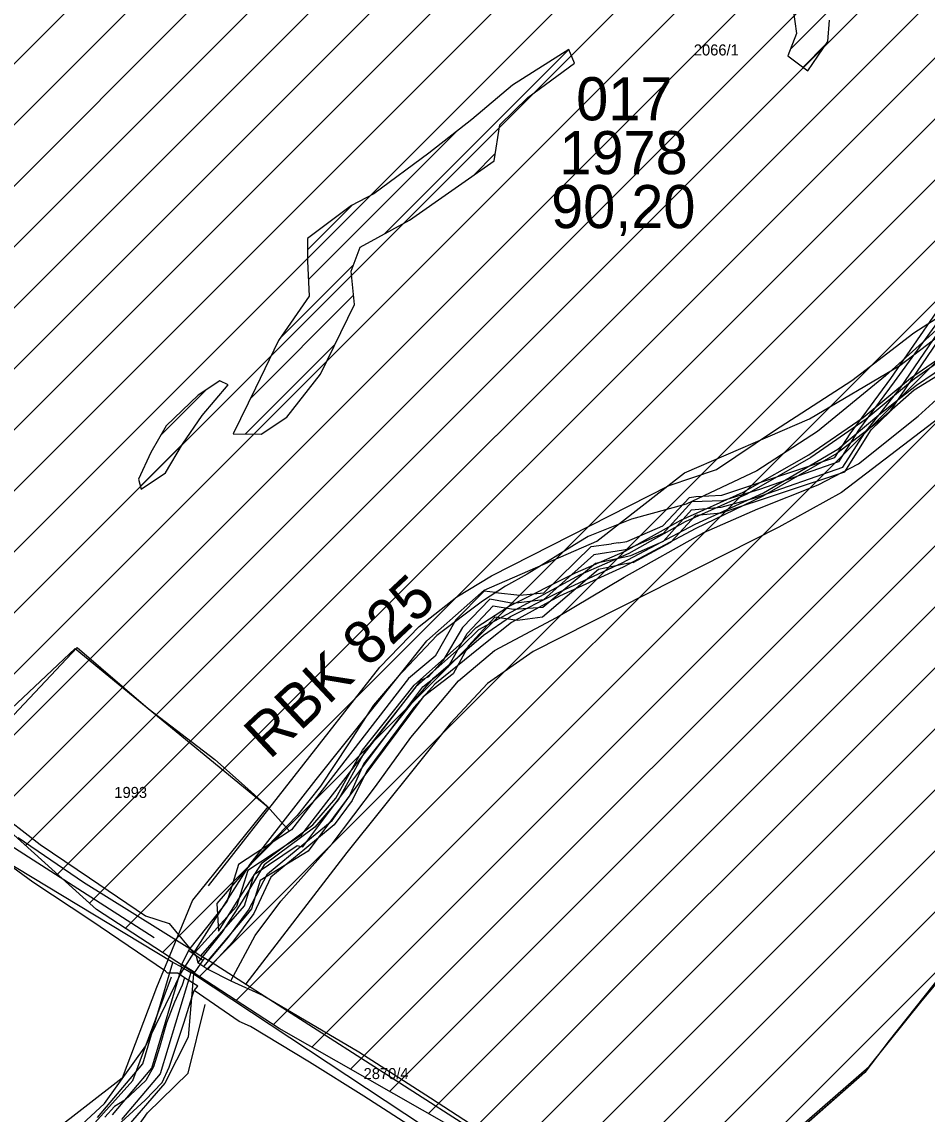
# Model space of a CAD drawing. Extents: x -564810 to -550519, y -1045831 to -1034011.
# Drawn here: x -552421 to -552001, y -1038591 to -1038085 of the extents above; entities that cross this region are included whole.
import ezdxf

# ---------------------------------------------------------------- set-up
doc = ezdxf.new("R2010")
doc.units = 0
for name, color, linetype in [('Biokoridory', 7, 'Continuous'), ('Interakční prvky', 7, 'Continuous'), ('KN stav', 7, 'Continuous'), ('Lesní porost', 7, 'Continuous'), ('Obvod KPU', 7, 'Continuous'), ('Odvodněné plochy', 7, 'Continuous'), ('Parcelní čísla', 7, 'Continuous'), ('přeložka st silnice', 7, 'Continuous'), ('vodní toky', 7, 'Continuous'), ('Vrstva 18', 7, 'Continuous'), ('Vrstva 33', 7, 'Continuous'), ('Vrstva 39', 7, 'Continuous'), ('Vrstva 4', 7, 'Continuous'), ('Vrstva 5', 7, 'Continuous'), ('zamokř ploch', 7, 'Continuous')]:
    doc.layers.add(name, color=color, linetype=linetype)

msp = doc.modelspace()

# ---------------------------------------------------------------- linework, layer by layer
at = {"layer": 'Biokoridory'}
msp.add_lwpolyline([(-552601.82, -1038534.57), (-552585.27, -1038532.38), (-552474.12, -1038448.63), (-552396.06, -1038375.14), (-552306.69, -1038448.63), (-552341.63, -1038491.89), (-552358.26, -1038532.37), (-552374.16, -1038574.42), (-552487.19, -1038662.04), (-552597.05, -1038535.55)], dxfattribs=at)
at = {"layer": 'Interakční prvky'}
for points in [[(-552888.79, -1039249.84), (-552870.94, -1039193.46), (-552864.8, -1039178.94), (-552852.52, -1039170.01), (-552839.13, -1039166.1), (-552811.23, -1039127.58), (-552777.19, -1039111.39), (-552753.76, -1039102.46), (-552722.66, -1039031.95), (-552707.03, -1039000.69), (-552684.15, -1038896.85), (-552660.81, -1038826.84), (-552647.98, -1038807.85), (-552629.57, -1038796.69), (-552587.16, -1038741.98), (-552546.42, -1038719.65), (-552514.06, -1038692.29), (-552497.58, -1038671.43), (-552468.56, -1038650.78), (-552447.92, -1038631.8), (-552403.28, -1038613.37), (-552369.24, -1038575.41), (-552351.38, -1038527.4)], [(-552389.33, -1038628.45), (-552362.54, -1038590.49), (-552343.57, -1038572.06), (-552335.76, -1038540.24)]]:
    msp.add_lwpolyline(points, dxfattribs=at)
at = {"layer": 'KN stav'}
for p, q in [((-552017.87, -1038249.95), (-551996.54, -1038219.03)), ((-551994.9, -1038222.18), (-552016.22, -1038251.52)), ((-552018.35, -1038265.44), (-551993.29, -1038228.58)), ((-552013.26, -1038254.28), (-551995.75, -1038228.42)), ((-552036.73, -1038275.64), (-552017.87, -1038249.95)), ((-552016.22, -1038251.52), (-552032.82, -1038273.89)), ((-552029.93, -1038275.14), (-552013.26, -1038254.28)), ((-552026.87, -1038273.71), (-552018.35, -1038265.44)), ((-552043.84, -1038286.67), (-552036.73, -1038275.64)), ((-552032.82, -1038273.89), (-552042.13, -1038288.59)), ((-552040.04, -1038291.15), (-552029.93, -1038275.14)), ((-552039.14, -1038293.26), (-552026.87, -1038273.71)), ((-552096.21, -1038304.09), (-552043.84, -1038286.67)), ((-552080.76, -1038305.25), (-552040.04, -1038291.15)), ((-552042.13, -1038288.59), (-552078.73, -1038301.45)), ((-552096.52, -1038312.32), (-552039.14, -1038293.26)), ((-552078.73, -1038301.45), (-552095.91, -1038306.63)), ((-552123.59, -1038318.31), (-552111.15, -1038305.11)), ((-552110.08, -1038307.09), (-552123.32, -1038321.79)), ((-552111.15, -1038305.11), (-552108.25, -1038304.67)), ((-552095.91, -1038306.63), (-552110.08, -1038307.09)), ((-552108.25, -1038304.67), (-552096.21, -1038304.09)), ((-552096.5, -1038309.58), (-552080.76, -1038305.25)), ((-552123.19, -1038325.4), (-552110.27, -1038310.83)), ((-552110.27, -1038310.83), (-552096.5, -1038309.58)), ((-552108.29, -1038313.32), (-552096.52, -1038312.32)), ((-552119.82, -1038325.85), (-552108.29, -1038313.32)), ((-552140.18, -1038325.59), (-552123.59, -1038318.31)), ((-552123.32, -1038321.79), (-552140.18, -1038329.33)), ((-552156.84, -1038327.82), (-552147.39, -1038326.56)), ((-552144.02, -1038326.1), (-552147.39, -1038326.56)), ((-552144.02, -1038326.1), (-552140.18, -1038325.59)), ((-552138.41, -1038332.03), (-552123.19, -1038325.4)), ((-552137.29, -1038335.24), (-552119.82, -1038325.85)), ((-552155.46, -1038331.76), (-552178.92, -1038352.58)), ((-552178.73, -1038349.3), (-552156.84, -1038327.82)), ((-552141.82, -1038329.59), (-552155.46, -1038331.76)), ((-552154.74, -1038335.57), (-552138.41, -1038332.03)), ((-552140.18, -1038329.33), (-552141.82, -1038329.59)), ((-552179.1, -1038355.98), (-552154.74, -1038335.57)), ((-552141.57, -1038336.13), (-552153.43, -1038338.59)), ((-552138.15, -1038335.42), (-552141.57, -1038336.13)), ((-552137.29, -1038335.24), (-552138.15, -1038335.42)), ((-552153.43, -1038338.59), (-552179.36, -1038360.7)), ((-552206.35, -1038348.61), (-552219.5, -1038361.83)), ((-552203.77, -1038352.33), (-552216.35, -1038365.48)), ((-552201.06, -1038349.2), (-552206.35, -1038348.61)), ((-552192.88, -1038354.34), (-552203.77, -1038352.33)), ((-552201.06, -1038349.2), (-552189.86, -1038350.44)), ((-552178.92, -1038352.58), (-552192.88, -1038354.34)), ((-552189.86, -1038350.44), (-552178.73, -1038349.3)), ((-552214.27, -1038368.19), (-552202.26, -1038355.41)), ((-552202.26, -1038355.41), (-552192.82, -1038356.92)), ((-552192.82, -1038356.92), (-552179.1, -1038355.98)), ((-552219.5, -1038361.83), (-552229.1, -1038378.75)), ((-552201.44, -1038360.57), (-552213.71, -1038373.86)), ((-552190.93, -1038362.15), (-552201.44, -1038360.57)), ((-552179.36, -1038360.7), (-552190.93, -1038362.15)), ((-552216.35, -1038365.48), (-552225.52, -1038380.83)), ((-552223, -1038383.72), (-552214.27, -1038368.19)), ((-552395.16, -1038374.64), (-552452.53, -1038435.4)), ((-552395.16, -1038374.64), (-552362.2, -1038403.05)), ((-552213.71, -1038373.86), (-552220.73, -1038386.91)), ((-552229.1, -1038378.75), (-552241.5, -1038389.14)), ((-552225.52, -1038380.83), (-552232.12, -1038388.26)), ((-552232.12, -1038388.26), (-552235.83, -1038390.06)), ((-552234.76, -1038392.89), (-552223, -1038383.72)), ((-552220.73, -1038386.91), (-552234.7, -1038397.55)), ((-552241.5, -1038389.14), (-552295.7, -1038459.31)), ((-552235.83, -1038390.06), (-552291.54, -1038462.03)), ((-552290.43, -1038467.16), (-552234.76, -1038392.89)), ((-552234.7, -1038397.55), (-552288.02, -1038469.08)), ((-552362.2, -1038403.05), (-552331.33, -1038426.69)), ((-552331.33, -1038426.69), (-552320.26, -1038436.43)), ((-552320.26, -1038436.43), (-552307.04, -1038448.23)), ((-552307.04, -1038448.23), (-552296.57, -1038459.87)), ((-552422.42, -1038462.84), (-552392.09, -1038483.52)), ((-552296.57, -1038459.87), (-552320.24, -1038475.37)), ((-552291.54, -1038462.03), (-552316.03, -1038478.12)), ((-552295.7, -1038459.31), (-552296.57, -1038459.87)), ((-552313.01, -1038479.95), (-552293.13, -1038466.47)), ((-552288.02, -1038469.08), (-552310.18, -1038482.72)), ((-552293.13, -1038466.47), (-552290.43, -1038467.16)), ((-552350.67, -1038520.73), (-552430.8, -1038472.46)), ((-552320.24, -1038475.37), (-552325.47, -1038492.34)), ((-552316.03, -1038478.12), (-552321.2, -1038494.86)), ((-552392.09, -1038483.52), (-552357.75, -1038505)), ((-552317.52, -1038494.5), (-552313.01, -1038479.95)), ((-552310.18, -1038482.72), (-552314.23, -1038495.95)), ((-552337.8, -1038517.69), (-552317.52, -1038494.5)), ((-552325.47, -1038492.34), (-552327.41, -1038494.78)), ((-552327.41, -1038494.78), (-552342.88, -1038514.3)), ((-552321.2, -1038494.86), (-552340.44, -1038515.93)), ((-552316.16, -1038498.21), (-552334.38, -1038519.61)), ((-552314.23, -1038495.95), (-552316.16, -1038498.21)), ((-552357.75, -1038505), (-552342.88, -1038514.3)), ((-552342.88, -1038514.3), (-552341.82, -1038515.01)), ((-552341.82, -1038515.01), (-552340.44, -1038515.93)), ((-552336.12, -1038518.64), (-552341.2, -1038526.09)), ((-552340.44, -1038515.93), (-552337.8, -1038517.69)), ((-552337.8, -1038517.69), (-552336.12, -1038518.64)), ((-552336.12, -1038518.64), (-552334.38, -1038519.61)), ((-552334.38, -1038519.61), (-552332.99, -1038520.5)), ((-552364.7, -1038567.68), (-552350.67, -1038520.73)), ((-552360.42, -1038569.72), (-552346.53, -1038522.86)), ((-552346.53, -1038522.86), (-552350.67, -1038520.73)), ((-552346.53, -1038522.86), (-552342.46, -1038525.33)), ((-552332.99, -1038520.5), (-552293.63, -1038545.7)), ((-551989.93, -1038520.85), (-552005.15, -1038540.23)), ((-552342.46, -1038525.33), (-552356.66, -1038572.44)), ((-552341.2, -1038526.09), (-552343.57, -1038555.37)), ((-552341.2, -1038526.09), (-552342.46, -1038525.33)), ((-552341.2, -1038526.09), (-552133.26, -1038663.19)), ((-552005.15, -1038540.23), (-552018.66, -1038556.91)), ((-552293.63, -1038545.7), (-552198.04, -1038606.91)), ((-552343.57, -1038555.37), (-552354.5, -1038576.66)), ((-552018.66, -1038556.91), (-552029.84, -1038571.81)), ((-552385.61, -1038592.59), (-552364.7, -1038567.68)), ((-552378.68, -1038591.39), (-552360.42, -1038569.72)), ((-552356.66, -1038572.44), (-552374.56, -1038593.55)), ((-552029.84, -1038571.81), (-552082.19, -1038617.68)), ((-552354.5, -1038576.66), (-552373.4, -1038598.6))]:
    msp.add_line(p, q, dxfattribs=at)
at = {"layer": 'Lesní porost'}
for p, q in [((-551990.6, -1038221.99), (-552020.33, -1038248.74)), ((-552008.64, -1038249.89), (-551989.57, -1038236.42)), ((-552020.33, -1038248.74), (-552051.83, -1038274.55)), ((-552030.7, -1038268.06), (-552008.64, -1038249.89)), ((-552055.87, -1038285.35), (-552030.7, -1038268.06)), ((-552051.83, -1038274.55), (-552079.97, -1038292.81)), ((-552086.25, -1038302.69), (-552055.87, -1038285.35)), ((-552079.97, -1038292.81), (-552112.67, -1038308.31)), ((-552115.2, -1038315.72), (-552086.25, -1038302.69)), ((-552112.67, -1038308.31), (-552138.01, -1038315.21)), ((-552138.01, -1038315.21), (-552158.08, -1038323.22)), ((-552141.04, -1038330.1), (-552115.2, -1038315.72)), ((-552162.55, -1038325.84), (-552186.46, -1038340.69)), ((-552158.08, -1038323.22), (-552162.55, -1038325.84)), ((-552164, -1038340.05), (-552141.04, -1038330.1)), ((-552186.46, -1038340.69), (-552196.49, -1038346.31)), ((-552195.15, -1038355.68), (-552164, -1038340.05)), ((-552196.49, -1038346.31), (-552207.17, -1038353.22)), ((-552207.17, -1038353.22), (-552228.34, -1038369.15)), ((-552210.11, -1038365.48), (-552195.15, -1038355.68)), ((-552217.75, -1038373.39), (-552210.11, -1038365.48)), ((-552228.34, -1038369.15), (-552246.54, -1038388.51)), ((-552238.85, -1038392.13), (-552217.75, -1038373.39)), ((-552262.77, -1038422.28), (-552238.85, -1038392.13)), ((-552246.54, -1038388.51), (-552257.72, -1038401.45)), ((-552257.72, -1038401.45), (-552269.23, -1038419.35)), ((-552269.23, -1038419.35), (-552282.23, -1038439.01)), ((-552275.16, -1038444.54), (-552262.77, -1038422.28)), ((-552282.23, -1038439.01), (-552293.15, -1038452.55)), ((-552285.75, -1038456.94), (-552275.16, -1038444.54)), ((-552293.15, -1038452.55), (-552311.93, -1038472)), ((-552309.34, -1038474.51), (-552285.75, -1038456.94)), ((-552311.93, -1038472), (-552330.28, -1038493.39)), ((-552320.1, -1038491.26), (-552309.34, -1038474.51)), ((-552330.28, -1038493.39), (-552329.54, -1038506.29))]:
    msp.add_line(p, q, dxfattribs=at)
for points in [[(-551985.36, -1038242.12), (-552007.01, -1038255.37), (-552023.71, -1038270.06), (-552042.89, -1038284.7), (-552077.13, -1038304.5), (-552108.23, -1038319.58), (-552141.92, -1038337.48), (-552171.51, -1038350.96), (-552193.74, -1038363.17), (-552204.97, -1038372.03), (-552229.23, -1038391.68), (-552239.01, -1038402.58), (-552260.76, -1038431.86), (-552267.59, -1038445.61), (-552275.91, -1038456.93), (-552289.48, -1038468.29), (-552305.37, -1038481.15), (-552313.22, -1038497.99), (-552323.06, -1038511.28), (-552334.44, -1038523.88), (-552323.85, -1038529.33), (-552312.5, -1038508.18), (-552300.67, -1038492.32), (-552276.79, -1038465.71), (-552256.69, -1038439.2), (-552240.32, -1038416.38), (-552218.27, -1038390.19), (-552201.57, -1038376.17), (-552172.8, -1038360.74), (-552141.41, -1038342.11), (-552104.59, -1038321.43), (-552079.41, -1038310.48), (-552051.57, -1038299.2), (-552032.87, -1038289.61), (-552005.16, -1038267.46), (-551991.5, -1038255.02)], [(-552329.54, -1038506.29), (-552320.1, -1038491.26)]]:
    msp.add_lwpolyline(points, dxfattribs=at)
at = {"layer": 'Obvod KPU'}
for p, q in [((-552003.22, -1038538.4), (-551987.1, -1038519.06)), ((-552027.87, -1038568.97), (-552003.22, -1038538.4)), ((-552124.03, -1038652.59), (-552027.87, -1038568.97))]:
    msp.add_line(p, q, dxfattribs=at)
at = {"layer": 'Odvodněné plochy'}
msp.add_lwpolyline([(-551989.93, -1038520.85), (-552018.66, -1038556.91), (-552029.84, -1038571.81), (-552082.19, -1038617.68), (-552111.93, -1038645.23), (-552181.86, -1038619.46), (-552301.49, -1038551.35), (-552386.14, -1038496.12), (-552459.76, -1038429.85), (-552553.61, -1038538.46), (-552513.13, -1038584.48), (-552448.71, -1038623.14), (-552419.27, -1038612.1), (-552336.45, -1038654.44), (-552402.71, -1038803.54), (-552481.84, -1038855.09), (-552606.98, -1038884.54)], dxfattribs=at)
at = {"layer": 'přeložka st silnice'}
for p, q in [((-553031.34, -1038795.91), (-551867.4, -1037631.97)), ((-553022.09, -1038814.94), (-551848.97, -1037641.83)), ((-553012.83, -1038833.97), (-551835.65, -1037656.79)), ((-553003.58, -1038853), (-551822.33, -1037671.75)), ((-553013.4, -1038693.11), (-552020.44, -1037700.16)), ((-553019.81, -1038727.81), (-552001.5, -1037709.5)), ((-553026.22, -1038762.51), (-551982.56, -1037718.84)), ((-552988.3, -1038866.01), (-551899.29, -1037777)), ((-552896.76, -1038802.75), (-551890.75, -1037796.74)), ((-552878.46, -1038812.73), (-551882.2, -1037816.47)), ((-552860.16, -1038822.72), (-551871.31, -1037833.87)), ((-552448.84, -1038439.68), (-551855.43, -1037846.27)), ((-552433.95, -1038453.08), (-551839.54, -1037858.67)), ((-552419.07, -1038466.48), (-551823.65, -1037871.07)), ((-552404.19, -1038479.88), (-551807.77, -1037883.46)), ((-552389.3, -1038493.28), (-551791.88, -1037895.86)), ((-552372.66, -1038504.92), (-551776, -1037908.26)), ((-552355.54, -1038516.09), (-551760.11, -1037920.66)), ((-552286.31, -1038559.99), (-551650.44, -1037924.12)), ((-552338.42, -1038527.26), (-551744.22, -1037933.06)), ((-552321.3, -1038538.42), (-551728.34, -1037945.45)), ((-552268.28, -1038570.25), (-551652.27, -1037954.24)), ((-552304.19, -1038549.59), (-551712.45, -1037957.85)), ((-552250.26, -1038580.52), (-551738.05, -1038068.31)), ((-552232.24, -1038590.78), (-551732.24, -1038090.78)), ((-552214.22, -1038601.04), (-551726.43, -1038113.25)), ((-552196.19, -1038611.3), (-551720.62, -1038135.73)), ((-552177.63, -1038621.02), (-551714.81, -1038158.2)), ((-552156.96, -1038628.64), (-551709, -1038180.67)), ((-552136.29, -1038636.25), (-551703.18, -1038203.14)), ((-552115.62, -1038643.87), (-551958.73, -1038486.98))]:
    msp.add_line(p, q, dxfattribs=at)
msp.add_lwpolyline([(-552359.45, -1038509.27), (-552838.68, -1038201.82), (-552981.64, -1038092.23), (-553086.65, -1037975.23), (-553204.95, -1037781.11), (-553324.39, -1037500.52), (-553448.24, -1037281.74), (-553591.55, -1037076.57), (-553686.12, -1036910.24), (-553749.25, -1036695.02), (-553795.26, -1036480.46), (-553954.63, -1036164.34)], dxfattribs=at)
at = {"layer": 'vodní toky'}
for p, q in [((-551988.06, -1038237.07), (-552006.9, -1038250.17)), ((-552005.93, -1038253), (-551985.54, -1038239.21)), ((-552006.9, -1038250.17), (-552029.21, -1038268.87)), ((-552023.36, -1038266.87), (-552005.93, -1038253)), ((-552029.21, -1038268.87), (-552054.89, -1038286.53)), ((-552042.37, -1038282.81), (-552023.36, -1038266.87)), ((-552054.89, -1038286.53), (-552084.62, -1038303.58)), ((-552076.92, -1038302.99), (-552042.37, -1038282.81)), ((-552084.62, -1038303.58), (-552113.19, -1038316.36)), ((-552108.54, -1038317.45), (-552076.92, -1038302.99)), ((-552113.19, -1038316.36), (-552139.37, -1038331.15)), ((-552142.43, -1038335.46), (-552108.54, -1038317.45)), ((-552139.37, -1038331.15), (-552161.82, -1038341.03)), ((-552173.35, -1038349.75), (-552142.43, -1038335.46)), ((-552161.82, -1038341.03), (-552208.98, -1038366.51)), ((-552194.19, -1038360.28), (-552173.35, -1038349.75)), ((-552206.67, -1038368.99), (-552194.19, -1038360.28)), ((-552208.98, -1038366.51), (-552216.63, -1038373.98)), ((-552229.79, -1038388.81), (-552206.67, -1038368.99)), ((-552216.63, -1038373.98), (-552238.03, -1038392.95)), ((-552238.03, -1038392.95), (-552261.68, -1038422.99)), ((-552239.27, -1038399.74), (-552229.79, -1038388.81)), ((-552262.14, -1038428.59), (-552239.27, -1038399.74)), ((-552261.68, -1038422.99), (-552273.88, -1038445.16)), ((-552268.89, -1038443.69), (-552262.14, -1038428.59)), ((-552276.83, -1038454.89), (-552268.89, -1038443.69)), ((-552273.88, -1038445.16), (-552284.88, -1038457.94)), ((-552284.88, -1038457.94), (-552308.46, -1038475.54)), ((-552289.93, -1038465.67), (-552276.83, -1038454.89)), ((-552306.88, -1038479.65), (-552289.93, -1038465.67)), ((-552308.46, -1038475.54), (-552318.62, -1038492.31)), ((-552315.69, -1038496.57), (-552306.88, -1038479.65)), ((-552318.62, -1038492.31), (-552328.05, -1038506.83)), ((-552325, -1038509.05), (-552315.69, -1038496.57)), ((-552328.05, -1038506.83), (-552339.13, -1038520.74)), ((-552336.4, -1038522.59), (-552325, -1038509.05)), ((-552345.29, -1038527.9), (-552346.47, -1038531.29)), ((-552346.47, -1038531.29), (-552349.9, -1038539.09)), ((-552341.8, -1038536.5), (-552340.78, -1038533.67)), ((-552349.9, -1038539.09), (-552353.67, -1038548.81)), ((-552345.44, -1038548.4), (-552341.8, -1038536.5)), ((-552353.67, -1038548.81), (-552356.91, -1038560.25)), ((-552352.45, -1038569.24), (-552345.44, -1038548.4)), ((-552356.91, -1038560.25), (-552359.65, -1038569.21)), ((-552359.65, -1038569.21), (-552363.28, -1038575.47)), ((-552355.67, -1038576.35), (-552352.45, -1038569.24)), ((-552363.28, -1038575.47), (-552373.02, -1038584.64)), ((-552363.58, -1038584.6), (-552355.67, -1038576.35)), ((-552380.22, -1038599.88), (-552363.58, -1038584.6)), ((-552373.02, -1038584.64), (-552377.74, -1038587.51)), ((-552377.74, -1038587.51), (-552382.25, -1038592.52))]:
    msp.add_line(p, q, dxfattribs=at)
for points in [[(-552339.13, -1038520.74), (-552336.4, -1038522.59)], [(-552340.78, -1038533.67), (-552339.18, -1038531.77), (-552345.29, -1038527.9)]]:
    msp.add_lwpolyline(points, dxfattribs=at)
at = {"layer": 'Vrstva 18'}
for points in [[(-552334.15, -1038485.24), (-552254.83, -1038383.83), (-552236.5, -1038364.91), (-552219, -1038351.17), (-552202.94, -1038341.45), (-552120.53, -1038299.51), (-552098.68, -1038292.19), (-552071.82, -1038274.07), (-552035.95, -1038250.92), (-552007.19, -1038228.81), (-551967.39, -1038203.3), (-551950.76, -1038181.13), (-551941.8, -1038178.57), (-551928.08, -1038176.47), (-551855.94, -1038121.74), (-551818.73, -1038090.04), (-551772.54, -1038051.09), (-551747.81, -1038076.67), (-551763.16, -1038092.02), (-551779.79, -1038093.73), (-551780.08, -1038093.98)], [(-551897.87, -1038212.82), (-551915.23, -1038246.13), (-551928.45, -1038253.3), (-551945.14, -1038238.06), (-551972.57, -1038252.79), (-551992.26, -1038265.9), (-552040.74, -1038302.89), (-552069.77, -1038318.84), (-552130.48, -1038349.74), (-552183.58, -1038376.49), (-552204.9, -1038391.43), (-552221.96, -1038409.77), (-552270.13, -1038469.75)], [(-552270.13, -1038469.75), (-552316.88, -1038530.59)]]:
    msp.add_lwpolyline(points, dxfattribs=at)
at = {"layer": 'Vrstva 33'}
msp.add_lwpolyline([(-552409.56, -1038611.3), (-552382.37, -1038586.22), (-552363.3, -1038559.37), (-552347.06, -1038525.81), (-552314.92, -1038475.11), (-552284.2, -1038435.9), (-552233, -1038371.61), (-552206.38, -1038348.07), (-552154.11, -1038325.47), (-552113.51, -1038293.67), (-552055.6, -1038268.69), (-552013.57, -1038243.96), (-551932.89, -1038182.35)], dxfattribs=at)
at = {"layer": 'Vrstva 39'}
for points in [[(-552433.83, -1038449.34), (-552412.18, -1038466.06), (-552389.3, -1038481.57), (-552363.34, -1038499.07), (-552352.43, -1038502.64), (-552339.85, -1038517.85), (-552339.13, -1038520.74), (-552336.4, -1038522.59), (-552334.44, -1038523.88), (-552323.85, -1038529.33), (-552308.78, -1038536), (-552292.24, -1038545.8), (-552264.56, -1038562.19), (-552231.25, -1038583.44), (-552200.38, -1038603.54)], [(-552236.95, -1038598.91), (-552262.12, -1038582.8), (-552287.35, -1038566.98), (-552314.79, -1038550.51), (-552319.92, -1038548.19), (-552340.78, -1038533.67), (-552339.18, -1038531.77), (-552345.29, -1038527.9), (-552348.47, -1038525.68), (-552353.21, -1038525.7), (-552354.06, -1038524.74), (-552388.81, -1038501.3), (-552415.58, -1038483.53), (-552433.67, -1038470.45)]]:
    msp.add_lwpolyline(points, dxfattribs=at)
at = {"layer": 'Vrstva 4'}
for p, q in [((-552347.1, -1038522.51), (-552342.88, -1038514.29)), ((-552343.34, -1038515.19), (-552336.82, -1038519.63)), ((-552346.58, -1038521.5), (-552340.55, -1038525.25))]:
    msp.add_line(p, q, dxfattribs=at)
at = {"layer": 'zamokř ploch'}
for p, q in [((-552064.04, -1038071.94), (-552061.52, -1038090.02)), ((-552064.38, -1038097.28), (-552045.32, -1038078.22)), ((-552047.09, -1038093.65), (-552046.27, -1038083.78)), ((-552061.52, -1038090.02), (-552065.57, -1038100.29)), ((-552056.23, -1038107.29), (-552047.09, -1038093.65)), ((-552252.5, -1038182.8), (-552167.06, -1038097.36)), ((-552167.06, -1038097.35), (-552193.3, -1038114.03)), ((-552164.54, -1038103.68), (-552167.06, -1038097.35)), ((-552058.53, -1038105.57), (-552048.07, -1038095.11)), ((-552186.1, -1038119.64), (-552164.54, -1038103.68)), ((-552065.57, -1038100.29), (-552056.23, -1038107.29)), ((-552193.3, -1038114.03), (-552212.09, -1038129.84)), ((-552199.12, -1038132.33), (-552186.1, -1038119.64)), ((-552212.09, -1038129.84), (-552232.02, -1038145.52)), ((-552201.74, -1038149.08), (-552199.12, -1038132.33)), ((-552287.89, -1038204.05), (-552219.56, -1038135.72)), ((-552232.02, -1038145.52), (-552257.53, -1038164.29)), ((-552240.94, -1038176.48), (-552201.74, -1038149.08)), ((-552211.37, -1038155.81), (-552201.2, -1038145.64)), ((-552257.53, -1038164.29), (-552267.95, -1038169.7)), ((-552267.95, -1038169.7), (-552288.32, -1038185.05)), ((-552288.31, -1038190.33), (-552267.4, -1038169.41)), ((-552263.94, -1038189.05), (-552240.94, -1038176.48)), ((-552288.32, -1038185.05), (-552288.31, -1038195.51)), ((-552268.1, -1038200.13), (-552263.94, -1038189.05)), ((-552288.31, -1038195.51), (-552287.51, -1038211.73)), ((-552300.86, -1038231.16), (-552267.06, -1038197.36)), ((-552266.49, -1038215.7), (-552268.1, -1038200.13)), ((-552314.6, -1038259.04), (-552266.94, -1038211.38)), ((-552287.51, -1038211.73), (-552301.7, -1038232.38)), ((-552282.27, -1038247.93), (-552266.49, -1038215.7)), ((-552317.14, -1038275.72), (-552275.48, -1038234.06)), ((-552301.7, -1038232.38), (-552312.33, -1038254.4)), ((-552328.89, -1038250.98), (-552339.06, -1038257.68)), ((-552325.13, -1038252.97), (-552328.89, -1038250.98)), ((-552297.95, -1038267.87), (-552282.27, -1038247.93)), ((-552356.32, -1038276.28), (-552335.14, -1038255.1)), ((-552337.14, -1038267.14), (-552325.13, -1038252.97)), ((-552312.33, -1038254.4), (-552322.75, -1038275.69)), ((-552339.06, -1038257.68), (-552353.88, -1038271.98)), ((-552346.3, -1038280.39), (-552337.14, -1038267.14)), ((-552309.73, -1038275.76), (-552297.95, -1038267.87)), ((-552353.88, -1038271.98), (-552360.86, -1038284.28)), ((-552322.75, -1038275.69), (-552309.73, -1038275.76)), ((-552365.77, -1038299.87), (-552346.31, -1038280.41)), ((-552354.16, -1038293.66), (-552346.3, -1038280.39)), ((-552360.86, -1038284.28), (-552366.67, -1038296.65)), ((-552366.67, -1038296.65), (-552365.36, -1038301.31)), ((-552365.36, -1038301.31), (-552354.16, -1038293.66))]:
    msp.add_line(p, q, dxfattribs=at)

# ---------------------------------------------------------------- texts
at = {"layer": 'Odvodněné plochy'}
for s, p in [('017', (-552163.72, -1038130.25)), ('1978', (-552171.5, -1038155.25)), ('90,20', (-552175.33, -1038180.25))]:
    msp.add_text(s, height=20, dxfattribs=at).set_placement(p)
at = {"layer": 'Parcelní čísla'}
for s, p in [('2066/1', (-552109.17, -1038100.18)), ('1993', (-552377.85, -1038444.45)), ('2870/4', (-552262.28, -1038574.82))]:
    msp.add_text(s, height=5.1, dxfattribs=at).set_placement(p)
at = {"layer": 'Vrstva 5'}
msp.add_text('RBK 825', height=20, rotation=43.0991, dxfattribs=at).set_placement((-552305.86, -1038427.05))

doc.saveas('drawing.dxf')
